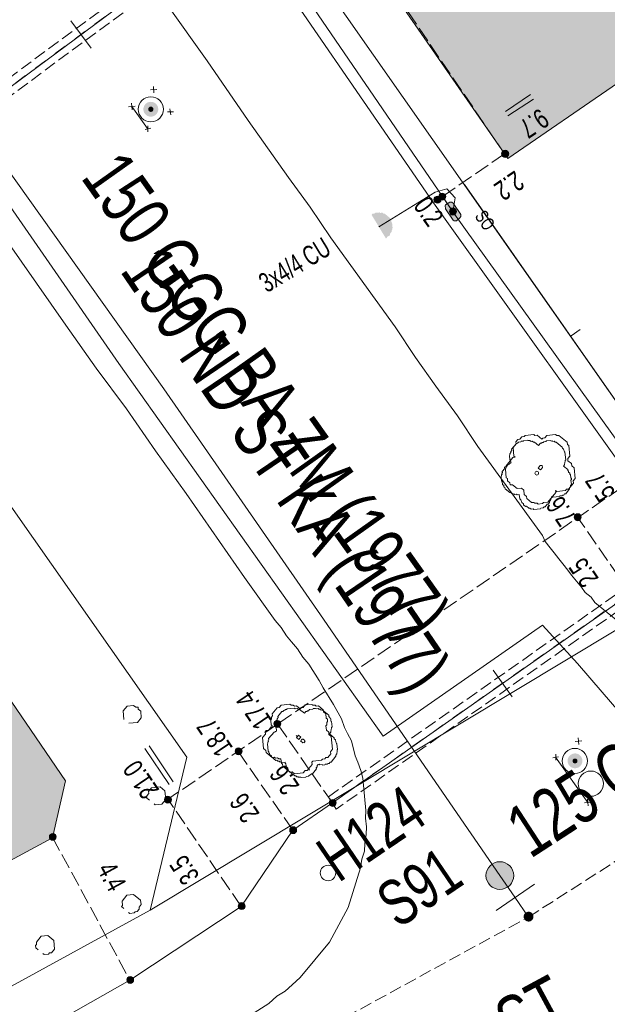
# Model space of a CAD drawing. Header units: metres. Extents: x -740 to 758, y -633 to 854.
# Tile 690 of 1056: x 226 to 242, y -150 to -124. Entities that reach past the tile are written whole.
import ezdxf

# ---------------------------------------------------------------- set-up
doc = ezdxf.new("R2010")
doc.units = ezdxf.units.M
doc.header["$MEASUREMENT"] = 0
for name, pattern in [('333_125', [0.4576, 0.3328, -0.1248]), ('333_333', [0.6656, 0.3328, -0.3328]), ('416_125', [0.5408, 0.416, -0.1248])]:
    doc.linetypes.add(name, pattern=pattern)
for name, color, linetype in [('Gas.LOVION', 7, 'Continuous'), ('Gis.LOVION', 7, 'Continuous'), ('Grundkarte.LOVION', 7, 'Continuous'), ('Strom.LOVION', 7, 'Continuous'), ('StromBemass.LOVION', 7, 'Continuous'), ('Wasser.LOVION', 7, 'Continuous')]:
    doc.layers.add(name, color=color, linetype=linetype)
doc.styles.add('ERSTELLTER_STIL_1', font='arial.ttf')

msp = doc.modelspace()

# ---------------------------------------------------------------- hatches: boundary and pattern name
at = {"layer": 'Grundkarte.LOVION', "linetype": 'Continuous', "lineweight": 18}
for color, points in [(254, [(233.858, -119.615), (239.398, -127.615), (242.362, -125.582), (242.566, -125.857), (244.225, -124.69), (238.448, -116.388)]), (9, [(199.441, -137.315), (203.841, -143.623), (209.953, -139.331), (214.503, -145.655), (218.165, -150.765), (221.901, -148.774), (223.727, -147.797), (227.097, -145.99), (227.448, -144.448), (215.095, -126.326)])]:
    msp.add_hatch(color=color, dxfattribs=at).paths.add_polyline_path(points)
at = {"layer": 'Strom.LOVION', "linetype": 'Continuous', "lineweight": 18}
for points in [[(229.91, -126.414), (229.925, -126.393), (229.937, -126.371), (229.946, -126.348), (229.953, -126.323), (229.956, -126.298), (229.956, -126.273), (229.952, -126.248), (229.946, -126.224), (229.937, -126.2), (229.925, -126.178), (229.91, -126.158), (229.892, -126.139), (229.873, -126.123), (229.852, -126.11), (229.829, -126.099), (229.805, -126.092), (229.78, -126.087), (229.755, -126.086), (229.73, -126.087), (229.705, -126.092), (229.681, -126.1), (229.658, -126.111), (229.637, -126.124), (229.618, -126.14), (229.601, -126.159), (229.586, -126.179), (229.574, -126.201), (229.565, -126.225), (229.558, -126.249), (229.555, -126.274), (229.555, -126.299), (229.559, -126.324), (229.565, -126.349), (229.574, -126.372), (229.586, -126.394), (229.601, -126.414), (229.619, -126.433), (229.638, -126.449), (229.659, -126.462), (229.682, -126.473), (229.706, -126.481), (229.731, -126.485), (229.756, -126.487), (229.781, -126.485), (229.806, -126.48), (229.83, -126.472), (229.853, -126.462), (229.874, -126.448), (229.893, -126.432)], [(229.91, -126.414), (229.925, -126.393), (229.937, -126.371), (229.946, -126.348), (229.953, -126.323), (229.956, -126.298), (229.956, -126.273), (229.952, -126.248), (229.946, -126.224), (229.937, -126.2), (229.925, -126.178), (229.91, -126.158), (229.892, -126.139), (229.873, -126.123), (229.852, -126.11), (229.829, -126.099), (229.805, -126.092), (229.78, -126.087), (229.755, -126.086), (229.73, -126.087), (229.705, -126.092), (229.681, -126.1), (229.658, -126.111), (229.637, -126.124), (229.618, -126.14), (229.601, -126.159), (229.586, -126.179), (229.574, -126.201), (229.565, -126.225), (229.558, -126.249), (229.555, -126.274), (229.555, -126.299), (229.559, -126.324), (229.565, -126.349), (229.574, -126.372), (229.586, -126.394), (229.601, -126.414), (229.619, -126.433), (229.638, -126.449), (229.659, -126.462), (229.682, -126.473), (229.706, -126.481), (229.731, -126.485), (229.756, -126.487), (229.781, -126.485), (229.806, -126.48), (229.83, -126.472), (229.853, -126.462), (229.874, -126.448), (229.893, -126.432)], [(229.811, -126.332), (229.816, -126.325), (229.82, -126.317), (229.823, -126.308), (229.826, -126.3), (229.827, -126.291), (229.827, -126.282), (229.826, -126.273), (229.823, -126.264), (229.82, -126.256), (229.816, -126.248), (229.81, -126.241), (229.804, -126.235), (229.797, -126.229), (229.79, -126.224), (229.782, -126.22), (229.773, -126.218), (229.764, -126.216), (229.755, -126.215), (229.747, -126.216), (229.738, -126.218), (229.729, -126.221), (229.721, -126.224), (229.714, -126.229), (229.707, -126.235), (229.701, -126.241), (229.695, -126.249), (229.691, -126.257), (229.688, -126.265), (229.686, -126.274), (229.685, -126.282), (229.685, -126.291), (229.686, -126.3), (229.688, -126.309), (229.691, -126.317), (229.696, -126.325), (229.701, -126.332), (229.707, -126.339), (229.714, -126.344), (229.722, -126.349), (229.73, -126.353), (229.738, -126.356), (229.747, -126.357), (229.756, -126.358), (229.765, -126.357), (229.774, -126.356), (229.782, -126.353), (229.79, -126.349), (229.798, -126.344), (229.805, -126.338)], [(229.811, -126.332), (229.816, -126.325), (229.82, -126.317), (229.823, -126.308), (229.826, -126.3), (229.827, -126.291), (229.827, -126.282), (229.826, -126.273), (229.823, -126.264), (229.82, -126.256), (229.816, -126.248), (229.81, -126.241), (229.804, -126.235), (229.797, -126.229), (229.79, -126.224), (229.782, -126.22), (229.773, -126.218), (229.764, -126.216), (229.755, -126.215), (229.747, -126.216), (229.738, -126.218), (229.729, -126.221), (229.721, -126.224), (229.714, -126.229), (229.707, -126.235), (229.701, -126.241), (229.695, -126.249), (229.691, -126.257), (229.688, -126.265), (229.686, -126.274), (229.685, -126.282), (229.685, -126.291), (229.686, -126.3), (229.688, -126.309), (229.691, -126.317), (229.696, -126.325), (229.701, -126.332), (229.707, -126.339), (229.714, -126.344), (229.722, -126.349), (229.73, -126.353), (229.738, -126.356), (229.747, -126.357), (229.756, -126.358), (229.765, -126.357), (229.774, -126.356), (229.782, -126.353), (229.79, -126.349), (229.798, -126.344), (229.805, -126.338)], [(241.37, -144.033), (241.385, -144.013), (241.397, -143.991), (241.406, -143.967), (241.412, -143.943), (241.415, -143.918), (241.415, -143.893), (241.412, -143.868), (241.406, -143.844), (241.396, -143.82), (241.384, -143.798), (241.369, -143.778), (241.352, -143.76), (241.333, -143.744), (241.311, -143.73), (241.289, -143.72), (241.265, -143.712), (241.24, -143.707), (241.215, -143.706), (241.19, -143.708), (241.165, -143.712), (241.141, -143.72), (241.119, -143.731), (241.097, -143.745), (241.078, -143.761), (241.061, -143.779), (241.046, -143.799), (241.034, -143.822), (241.025, -143.845), (241.019, -143.869), (241.016, -143.894), (241.016, -143.919), (241.019, -143.944), (241.025, -143.969), (241.035, -143.992), (241.047, -144.014), (241.062, -144.034), (241.079, -144.053), (241.098, -144.068), (241.12, -144.082), (241.142, -144.093), (241.166, -144.1), (241.191, -144.105), (241.216, -144.106), (241.241, -144.105), (241.266, -144.1), (241.29, -144.092), (241.313, -144.081), (241.334, -144.068), (241.353, -144.052)], [(241.267, -143.952), (241.272, -143.945), (241.276, -143.938), (241.279, -143.93), (241.281, -143.922), (241.282, -143.914), (241.282, -143.905), (241.281, -143.897), (241.279, -143.889), (241.276, -143.881), (241.272, -143.874), (241.267, -143.867), (241.261, -143.861), (241.254, -143.855), (241.247, -143.851), (241.24, -143.847), (241.232, -143.845), (241.223, -143.843), (241.215, -143.843), (241.207, -143.843), (241.198, -143.845), (241.19, -143.847), (241.183, -143.851), (241.176, -143.856), (241.169, -143.861), (241.163, -143.867), (241.159, -143.874), (241.154, -143.881), (241.151, -143.889), (241.149, -143.897), (241.148, -143.906), (241.148, -143.914), (241.149, -143.922), (241.152, -143.931), (241.155, -143.938), (241.159, -143.946), (241.164, -143.952), (241.169, -143.959), (241.176, -143.964), (241.183, -143.968), (241.191, -143.972), (241.199, -143.975), (241.207, -143.976), (241.215, -143.977), (241.224, -143.976), (241.232, -143.974), (241.24, -143.972), (241.248, -143.968), (241.255, -143.964), (241.261, -143.958)]]:
    msp.add_hatch(color=150, dxfattribs=at).paths.add_polyline_path(points)
at = {"layer": 'Strom.LOVION', "linetype": 'Continuous', "lineweight": 13}
for points in [[(237.714, -128.977), (237.921, -129.282), (237.953, -129.308), (238.012, -129.303), (238.107, -129.219), (238.133, -129.187), (238.128, -129.129), (237.92, -128.824), (237.888, -128.797), (237.83, -128.803), (237.718, -128.873), (237.705, -128.889)], [(235.72, -129.142), (236.108, -129.784), (236.161, -129.72), (236.19, -129.717), (236.216, -129.685), (236.214, -129.656), (236.266, -129.591), (236.264, -129.562), (236.277, -129.546), (236.274, -129.517), (236.287, -129.501), (236.273, -129.354), (236.257, -129.341), (236.251, -129.283), (236.219, -129.256), (236.216, -129.227), (236.071, -129.108), (236.042, -129.111), (236.01, -129.084), (235.951, -129.09), (235.935, -129.077), (235.818, -129.088), (235.805, -129.105), (235.746, -129.11)]]:
    msp.add_hatch(color=7, dxfattribs=at).paths.add_polyline_path(points)
at = {"layer": 'StromBemass.LOVION', "linetype": 'Continuous', "lineweight": 13}
for points in [[(239.401, -127.553), (239.408, -127.544), (239.413, -127.533), (239.418, -127.522), (239.421, -127.51), (239.422, -127.498), (239.422, -127.486), (239.421, -127.474), (239.418, -127.463), (239.413, -127.451), (239.407, -127.441), (239.4, -127.431), (239.392, -127.423), (239.383, -127.415), (239.373, -127.409), (239.362, -127.403), (239.35, -127.4), (239.338, -127.398), (239.326, -127.397), (239.314, -127.398), (239.303, -127.4), (239.291, -127.404), (239.28, -127.409), (239.27, -127.415), (239.261, -127.423), (239.253, -127.432), (239.246, -127.441), (239.24, -127.452), (239.236, -127.463), (239.233, -127.475), (239.231, -127.487), (239.231, -127.499), (239.233, -127.511), (239.236, -127.522), (239.24, -127.534), (239.246, -127.544), (239.253, -127.554), (239.261, -127.562), (239.271, -127.57), (239.281, -127.576), (239.292, -127.582), (239.303, -127.585), (239.315, -127.587), (239.327, -127.588), (239.339, -127.587), (239.351, -127.585), (239.362, -127.581), (239.373, -127.576), (239.383, -127.57), (239.392, -127.562)], [(239.401, -127.55), (239.409, -127.54), (239.414, -127.529), (239.419, -127.518), (239.422, -127.506), (239.423, -127.495), (239.423, -127.483), (239.422, -127.471), (239.418, -127.459), (239.414, -127.448), (239.408, -127.437), (239.401, -127.428), (239.393, -127.419), (239.384, -127.411), (239.373, -127.405), (239.362, -127.4), (239.351, -127.396), (239.339, -127.394), (239.327, -127.393), (239.315, -127.394), (239.303, -127.396), (239.292, -127.4), (239.281, -127.405), (239.271, -127.412), (239.262, -127.419), (239.254, -127.428), (239.247, -127.438), (239.241, -127.448), (239.236, -127.46), (239.233, -127.471), (239.232, -127.483), (239.232, -127.495), (239.234, -127.507), (239.237, -127.519), (239.241, -127.53), (239.247, -127.54), (239.254, -127.55), (239.262, -127.559), (239.272, -127.566), (239.282, -127.573), (239.293, -127.578), (239.304, -127.582), (239.316, -127.584), (239.328, -127.585), (239.34, -127.584), (239.352, -127.581), (239.363, -127.578), (239.374, -127.573), (239.384, -127.566), (239.393, -127.558)], [(237.702, -128.708), (237.709, -128.698), (237.714, -128.688), (237.719, -128.677), (237.722, -128.665), (237.723, -128.654), (237.723, -128.642), (237.721, -128.63), (237.719, -128.619), (237.714, -128.608), (237.708, -128.598), (237.702, -128.588), (237.693, -128.58), (237.684, -128.572), (237.674, -128.566), (237.664, -128.561), (237.653, -128.557), (237.641, -128.555), (237.629, -128.555), (237.618, -128.555), (237.606, -128.558), (237.595, -128.561), (237.584, -128.566), (237.574, -128.573), (237.565, -128.58), (237.557, -128.589), (237.55, -128.598), (237.545, -128.609), (237.541, -128.62), (237.538, -128.631), (237.536, -128.643), (237.536, -128.654), (237.538, -128.666), (237.541, -128.677), (237.545, -128.688), (237.551, -128.699), (237.558, -128.708), (237.566, -128.717), (237.575, -128.724), (237.585, -128.73), (237.595, -128.735), (237.607, -128.739), (237.618, -128.741), (237.63, -128.742), (237.642, -128.741), (237.653, -128.739), (237.664, -128.735), (237.675, -128.73), (237.685, -128.724), (237.694, -128.716)], [(237.572, -128.792), (237.579, -128.782), (237.584, -128.772), (237.589, -128.761), (237.592, -128.749), (237.593, -128.737), (237.593, -128.725), (237.592, -128.714), (237.589, -128.702), (237.584, -128.691), (237.578, -128.681), (237.571, -128.671), (237.563, -128.663), (237.554, -128.655), (237.544, -128.649), (237.533, -128.644), (237.522, -128.64), (237.51, -128.638), (237.499, -128.637), (237.487, -128.638), (237.475, -128.64), (237.464, -128.644), (237.453, -128.649), (237.443, -128.655), (237.434, -128.663), (237.426, -128.672), (237.419, -128.681), (237.413, -128.692), (237.409, -128.703), (237.406, -128.714), (237.404, -128.726), (237.405, -128.738), (237.406, -128.75), (237.409, -128.761), (237.413, -128.772), (237.419, -128.783), (237.426, -128.792), (237.434, -128.801), (237.444, -128.808), (237.454, -128.815), (237.464, -128.82), (237.476, -128.823), (237.487, -128.825), (237.499, -128.826), (237.511, -128.825), (237.523, -128.823), (237.534, -128.819), (237.545, -128.814), (237.555, -128.808), (237.564, -128.8)], [(237.989, -129.113), (237.996, -129.103), (238.002, -129.093), (238.006, -129.082), (238.009, -129.07), (238.01, -129.059), (238.01, -129.047), (238.009, -129.035), (238.006, -129.023), (238.001, -129.012), (237.996, -129.002), (237.989, -128.992), (237.981, -128.984), (237.971, -128.976), (237.961, -128.97), (237.951, -128.965), (237.939, -128.961), (237.928, -128.959), (237.916, -128.958), (237.904, -128.959), (237.892, -128.961), (237.881, -128.965), (237.87, -128.97), (237.86, -128.977), (237.851, -128.984), (237.843, -128.993), (237.836, -129.003), (237.83, -129.013), (237.826, -129.024), (237.823, -129.035), (237.822, -129.047), (237.822, -129.059), (237.823, -129.071), (237.826, -129.082), (237.831, -129.093), (237.836, -129.104), (237.843, -129.113), (237.852, -129.122), (237.861, -129.13), (237.871, -129.136), (237.882, -129.141), (237.893, -129.144), (237.905, -129.147), (237.916, -129.147), (237.928, -129.147), (237.94, -129.144), (237.951, -129.141), (237.962, -129.136), (237.972, -129.129), (237.981, -129.122)], [(241.362, -137.378), (241.369, -137.368), (241.375, -137.358), (241.379, -137.347), (241.382, -137.335), (241.384, -137.323), (241.384, -137.311), (241.382, -137.3), (241.379, -137.288), (241.375, -137.277), (241.369, -137.267), (241.362, -137.257), (241.354, -137.249), (241.345, -137.241), (241.335, -137.235), (241.324, -137.23), (241.313, -137.226), (241.301, -137.224), (241.289, -137.223), (241.277, -137.224), (241.266, -137.226), (241.254, -137.23), (241.244, -137.235), (241.234, -137.241), (241.224, -137.249), (241.216, -137.258), (241.209, -137.267), (241.204, -137.278), (241.199, -137.289), (241.196, -137.3), (241.195, -137.312), (241.195, -137.324), (241.197, -137.336), (241.2, -137.347), (241.204, -137.358), (241.21, -137.369), (241.217, -137.378), (241.225, -137.387), (241.234, -137.394), (241.244, -137.401), (241.255, -137.406), (241.266, -137.409), (241.278, -137.411), (241.29, -137.412), (241.301, -137.411), (241.313, -137.409), (241.324, -137.405), (241.335, -137.4), (241.345, -137.394), (241.354, -137.386)], [(233.245, -142.969), (233.252, -142.959), (233.258, -142.949), (233.262, -142.938), (233.265, -142.927), (233.267, -142.915), (233.267, -142.903), (233.265, -142.892), (233.262, -142.88), (233.258, -142.869), (233.252, -142.859), (233.245, -142.85), (233.237, -142.841), (233.228, -142.834), (233.218, -142.827), (233.207, -142.822), (233.196, -142.819), (233.185, -142.817), (233.173, -142.816), (233.161, -142.817), (233.15, -142.819), (233.138, -142.823), (233.128, -142.828), (233.118, -142.834), (233.109, -142.841), (233.101, -142.85), (233.094, -142.86), (233.088, -142.87), (233.084, -142.881), (233.081, -142.892), (233.08, -142.904), (233.08, -142.916), (233.081, -142.927), (233.084, -142.939), (233.089, -142.95), (233.094, -142.96), (233.101, -142.969), (233.109, -142.978), (233.118, -142.985), (233.128, -142.992), (233.139, -142.997), (233.15, -143), (233.162, -143.002), (233.173, -143.003), (233.185, -143.002), (233.197, -143), (233.208, -142.996), (233.218, -142.991), (233.228, -142.985), (233.237, -142.977)], [(232.199, -143.707), (232.206, -143.698), (232.212, -143.687), (232.216, -143.676), (232.219, -143.665), (232.22, -143.653), (232.22, -143.641), (232.219, -143.629), (232.216, -143.617), (232.211, -143.606), (232.206, -143.596), (232.199, -143.586), (232.19, -143.578), (232.181, -143.57), (232.171, -143.564), (232.16, -143.559), (232.149, -143.555), (232.137, -143.553), (232.125, -143.552), (232.113, -143.553), (232.102, -143.555), (232.09, -143.559), (232.08, -143.564), (232.07, -143.571), (232.06, -143.578), (232.052, -143.587), (232.045, -143.597), (232.04, -143.607), (232.035, -143.618), (232.032, -143.63), (232.031, -143.641), (232.031, -143.653), (232.033, -143.665), (232.036, -143.677), (232.04, -143.688), (232.046, -143.698), (232.053, -143.708), (232.061, -143.716), (232.07, -143.724), (232.08, -143.73), (232.091, -143.735), (232.102, -143.739), (232.114, -143.741), (232.126, -143.742), (232.138, -143.741), (232.15, -143.739), (232.161, -143.735), (232.172, -143.73), (232.182, -143.724), (232.191, -143.716)], [(230.29, -145.014), (230.297, -145.005), (230.303, -144.994), (230.307, -144.983), (230.31, -144.972), (230.312, -144.96), (230.311, -144.948), (230.31, -144.937), (230.307, -144.925), (230.303, -144.914), (230.297, -144.904), (230.29, -144.894), (230.282, -144.886), (230.273, -144.878), (230.263, -144.872), (230.252, -144.867), (230.241, -144.863), (230.229, -144.861), (230.217, -144.861), (230.206, -144.861), (230.194, -144.864), (230.183, -144.867), (230.172, -144.872), (230.162, -144.879), (230.153, -144.886), (230.145, -144.895), (230.138, -144.904), (230.133, -144.915), (230.128, -144.926), (230.125, -144.937), (230.124, -144.949), (230.124, -144.961), (230.126, -144.972), (230.129, -144.984), (230.133, -144.995), (230.139, -145.005), (230.146, -145.015), (230.154, -145.023), (230.163, -145.031), (230.173, -145.037), (230.183, -145.042), (230.195, -145.045), (230.206, -145.048), (230.218, -145.048), (230.23, -145.048), (230.241, -145.045), (230.253, -145.042), (230.263, -145.037), (230.273, -145.03), (230.282, -145.023)], [(230.289, -145.019), (230.296, -145.009), (230.302, -144.999), (230.306, -144.988), (230.309, -144.976), (230.31, -144.965), (230.31, -144.953), (230.309, -144.941), (230.306, -144.93), (230.302, -144.919), (230.296, -144.909), (230.289, -144.899), (230.281, -144.891), (230.272, -144.883), (230.262, -144.877), (230.251, -144.872), (230.24, -144.868), (230.228, -144.866), (230.217, -144.866), (230.205, -144.866), (230.193, -144.869), (230.182, -144.872), (230.172, -144.877), (230.162, -144.884), (230.153, -144.891), (230.145, -144.9), (230.138, -144.909), (230.132, -144.92), (230.128, -144.931), (230.125, -144.942), (230.124, -144.954), (230.124, -144.965), (230.125, -144.977), (230.128, -144.988), (230.132, -144.999), (230.138, -145.01), (230.145, -145.019), (230.153, -145.028), (230.162, -145.035), (230.172, -145.041), (230.183, -145.046), (230.194, -145.05), (230.206, -145.052), (230.217, -145.053), (230.229, -145.052), (230.241, -145.05), (230.252, -145.046), (230.262, -145.041), (230.272, -145.035), (230.281, -145.027)], [(234.741, -145.105), (234.747, -145.095), (234.753, -145.085), (234.757, -145.074), (234.76, -145.063), (234.761, -145.052), (234.761, -145.04), (234.76, -145.028), (234.757, -145.017), (234.753, -145.006), (234.747, -144.996), (234.74, -144.987), (234.732, -144.978), (234.723, -144.971), (234.713, -144.965), (234.703, -144.96), (234.692, -144.956), (234.68, -144.954), (234.669, -144.954), (234.657, -144.954), (234.646, -144.957), (234.635, -144.96), (234.624, -144.965), (234.615, -144.971), (234.606, -144.979), (234.598, -144.987), (234.591, -144.997), (234.585, -145.007), (234.581, -145.018), (234.578, -145.029), (234.577, -145.041), (234.577, -145.052), (234.578, -145.064), (234.581, -145.075), (234.586, -145.086), (234.591, -145.096), (234.598, -145.105), (234.606, -145.114), (234.615, -145.121), (234.625, -145.127), (234.635, -145.132), (234.646, -145.136), (234.658, -145.138), (234.669, -145.138), (234.681, -145.138), (234.692, -145.135), (234.703, -145.132), (234.714, -145.127), (234.724, -145.121), (234.733, -145.113)], [(227.179, -146.021), (227.186, -146.011), (227.191, -146.001), (227.196, -145.99), (227.198, -145.979), (227.2, -145.967), (227.2, -145.955), (227.198, -145.944), (227.195, -145.932), (227.191, -145.921), (227.185, -145.911), (227.178, -145.902), (227.17, -145.893), (227.161, -145.886), (227.151, -145.879), (227.141, -145.875), (227.129, -145.871), (227.118, -145.869), (227.106, -145.868), (227.095, -145.869), (227.083, -145.871), (227.072, -145.875), (227.061, -145.88), (227.051, -145.886), (227.042, -145.894), (227.034, -145.902), (227.027, -145.912), (227.022, -145.922), (227.018, -145.933), (227.015, -145.944), (227.013, -145.956), (227.013, -145.968), (227.015, -145.979), (227.018, -145.991), (227.022, -146.002), (227.028, -146.012), (227.035, -146.021), (227.043, -146.03), (227.052, -146.037), (227.062, -146.044), (227.072, -146.049), (227.084, -146.052), (227.095, -146.054), (227.107, -146.055), (227.119, -146.054), (227.13, -146.052), (227.141, -146.048), (227.152, -146.043), (227.162, -146.037), (227.171, -146.03)], [(233.674, -145.841), (233.681, -145.831), (233.686, -145.821), (233.69, -145.81), (233.693, -145.798), (233.695, -145.786), (233.695, -145.774), (233.693, -145.763), (233.69, -145.751), (233.686, -145.74), (233.68, -145.73), (233.673, -145.72), (233.665, -145.712), (233.656, -145.704), (233.646, -145.698), (233.635, -145.693), (233.624, -145.689), (233.612, -145.687), (233.6, -145.686), (233.589, -145.687), (233.577, -145.689), (233.566, -145.693), (233.555, -145.698), (233.545, -145.705), (233.536, -145.712), (233.528, -145.721), (233.521, -145.73), (233.515, -145.741), (233.511, -145.752), (233.508, -145.763), (233.507, -145.775), (233.507, -145.787), (233.508, -145.799), (233.511, -145.81), (233.516, -145.821), (233.521, -145.831), (233.528, -145.841), (233.536, -145.85), (233.546, -145.857), (233.556, -145.863), (233.566, -145.868), (233.578, -145.872), (233.589, -145.874), (233.601, -145.875), (233.613, -145.874), (233.625, -145.872), (233.636, -145.868), (233.646, -145.863), (233.656, -145.857), (233.666, -145.849)], [(232.281, -147.893), (232.288, -147.884), (232.294, -147.873), (232.298, -147.862), (232.301, -147.851), (232.303, -147.839), (232.302, -147.828), (232.301, -147.816), (232.298, -147.804), (232.294, -147.794), (232.288, -147.783), (232.281, -147.774), (232.273, -147.765), (232.264, -147.758), (232.254, -147.751), (232.243, -147.746), (232.232, -147.743), (232.22, -147.741), (232.209, -147.74), (232.197, -147.741), (232.185, -147.743), (232.174, -147.747), (232.164, -147.752), (232.154, -147.758), (232.145, -147.766), (232.137, -147.774), (232.13, -147.784), (232.124, -147.794), (232.12, -147.805), (232.117, -147.816), (232.115, -147.828), (232.115, -147.84), (232.117, -147.852), (232.12, -147.863), (232.124, -147.874), (232.13, -147.884), (232.137, -147.894), (232.145, -147.902), (232.154, -147.91), (232.164, -147.916), (232.175, -147.921), (232.186, -147.925), (232.198, -147.927), (232.209, -147.927), (232.221, -147.927), (232.233, -147.924), (232.244, -147.921), (232.254, -147.916), (232.264, -147.909), (232.273, -147.902)], [(229.27, -149.891), (229.276, -149.881), (229.282, -149.871), (229.286, -149.86), (229.289, -149.849), (229.29, -149.838), (229.29, -149.826), (229.289, -149.815), (229.286, -149.804), (229.282, -149.793), (229.276, -149.783), (229.269, -149.774), (229.261, -149.766), (229.252, -149.758), (229.243, -149.752), (229.232, -149.747), (229.221, -149.744), (229.21, -149.742), (229.199, -149.741), (229.187, -149.742), (229.176, -149.744), (229.165, -149.747), (229.155, -149.752), (229.145, -149.759), (229.136, -149.766), (229.128, -149.774), (229.121, -149.784), (229.116, -149.794), (229.112, -149.804), (229.109, -149.816), (229.107, -149.827), (229.108, -149.839), (229.109, -149.85), (229.112, -149.861), (229.116, -149.872), (229.122, -149.882), (229.129, -149.891), (229.136, -149.899), (229.145, -149.907), (229.155, -149.913), (229.165, -149.918), (229.176, -149.921), (229.188, -149.923), (229.199, -149.924), (229.211, -149.923), (229.222, -149.921), (229.233, -149.917), (229.243, -149.913), (229.253, -149.906), (229.262, -149.899)]]:
    msp.add_hatch(color=7, dxfattribs=at).paths.add_polyline_path(points)
at = {"layer": 'Wasser.LOVION', "linetype": 'Continuous', "lineweight": 13}
for points in [[(239.475, -147.246), (239.502, -147.208), (239.525, -147.166), (239.542, -147.122), (239.553, -147.077), (239.559, -147.03), (239.559, -146.983), (239.553, -146.936), (239.541, -146.891), (239.524, -146.847), (239.501, -146.806), (239.473, -146.768), (239.441, -146.734), (239.404, -146.704), (239.364, -146.679), (239.322, -146.659), (239.277, -146.644), (239.231, -146.636), (239.184, -146.633), (239.137, -146.636), (239.09, -146.645), (239.046, -146.66), (239.003, -146.68), (238.964, -146.705), (238.927, -146.735), (238.895, -146.77), (238.868, -146.808), (238.845, -146.849), (238.828, -146.893), (238.816, -146.939), (238.811, -146.985), (238.811, -147.033), (238.817, -147.079), (238.829, -147.125), (238.846, -147.169), (238.869, -147.21), (238.897, -147.248), (238.929, -147.282), (238.965, -147.312), (239.005, -147.337), (239.048, -147.357), (239.093, -147.371), (239.139, -147.38), (239.186, -147.383), (239.233, -147.38), (239.279, -147.371), (239.324, -147.356), (239.367, -147.336), (239.406, -147.31), (239.442, -147.28)], [(240.063, -148.204), (240.073, -148.19), (240.081, -148.176), (240.087, -148.16), (240.091, -148.144), (240.093, -148.127), (240.093, -148.111), (240.091, -148.094), (240.087, -148.078), (240.081, -148.062), (240.073, -148.048), (240.063, -148.034), (240.051, -148.022), (240.039, -148.012), (240.024, -148.003), (240.009, -147.996), (239.993, -147.99), (239.977, -147.987), (239.96, -147.986), (239.944, -147.987), (239.927, -147.991), (239.911, -147.996), (239.896, -148.003), (239.882, -148.012), (239.869, -148.023), (239.858, -148.035), (239.848, -148.048), (239.84, -148.063), (239.834, -148.079), (239.83, -148.095), (239.828, -148.111), (239.828, -148.128), (239.83, -148.145), (239.834, -148.161), (239.841, -148.176), (239.849, -148.191), (239.859, -148.204), (239.87, -148.217), (239.883, -148.227), (239.897, -148.236), (239.912, -148.243), (239.928, -148.248), (239.945, -148.251), (239.961, -148.252), (239.978, -148.251), (239.994, -148.248), (240.01, -148.243), (240.025, -148.236), (240.039, -148.227), (240.052, -148.216)]]:
    msp.add_hatch(color=7, dxfattribs=at).paths.add_polyline_path(points)

# ---------------------------------------------------------------- linework, layer by layer
at = {"layer": 'Gas.LOVION', "color": 5, "linetype": 'Continuous', "lineweight": 18}
msp.add_lwpolyline([(247.544, -148.956), (245.732, -146.444), (241.281, -141.278), (240.336, -140.233), (236.034, -143.239), (228.887, -133.165), (225.033, -127.601), (220.305, -120.807), (217.287, -116.551), (214.679, -112.845), (212.587, -109.887), (210.594, -107.038), (204.242, -97.994), (203.693, -97.22), (197.631, -88.119), (184.686, -97.645), (177.765, -102.43), (156.123, -117.625), (134.48, -133.115), (128.45, -137.34)], dxfattribs=at)
at = {"layer": 'Gis.LOVION', "color": 44, "linetype": 'Continuous', "lineweight": 18}
for points in [[(240.587, -136.75), (240.59, -136.779), (240.563, -136.812), (240.566, -136.841), (240.527, -136.889), (240.529, -136.918), (240.49, -136.966), (240.461, -136.969), (240.408, -137.034), (240.378, -137.036), (240.352, -137.069), (240.293, -137.074), (240.28, -137.09), (240.105, -137.108), (240.089, -137.094), (240.03, -137.1), (239.998, -137.074), (239.969, -137.077), (239.904, -137.024), (239.875, -137.027), (239.827, -136.987), (239.824, -136.958), (239.776, -136.918), (239.773, -136.889), (239.757, -136.876), (239.754, -136.846), (239.722, -136.82), (239.71, -136.703), (239.652, -136.709), (239.636, -136.695), (239.577, -136.701), (239.561, -136.688), (239.532, -136.691), (239.484, -136.651), (239.454, -136.654), (239.326, -136.548), (239.323, -136.519), (239.291, -136.493), (239.288, -136.463), (239.256, -136.437), (239.247, -136.349), (239.231, -136.336), (239.22, -136.219), (239.233, -136.203), (239.23, -136.173), (239.243, -136.157), (239.24, -136.128), (239.254, -136.112), (239.251, -136.083), (239.317, -136.002), (239.314, -135.973), (239.327, -135.957), (239.356, -135.954), (239.409, -135.89), (239.439, -135.887), (239.465, -135.855), (239.494, -135.852), (239.478, -135.839), (239.472, -135.78), (239.456, -135.767), (239.445, -135.65), (239.458, -135.634), (239.455, -135.605), (239.482, -135.572), (239.479, -135.543), (239.505, -135.511), (239.502, -135.482), (239.634, -135.321), (239.664, -135.318), (239.69, -135.286), (239.749, -135.28), (239.762, -135.264), (239.82, -135.259), (239.834, -135.243), (239.921, -135.234), (239.938, -135.247), (239.996, -135.241), (240.028, -135.268), (240.057, -135.265), (240.09, -135.291), (240.119, -135.289), (240.231, -135.381), (240.284, -135.317), (240.313, -135.314), (240.327, -135.298), (240.356, -135.295), (240.369, -135.279), (240.428, -135.273), (240.441, -135.257), (240.558, -135.246), (240.574, -135.259), (240.603, -135.256), (240.619, -135.269), (240.649, -135.266), (240.681, -135.293), (240.71, -135.29), (240.871, -135.422), (240.874, -135.451), (240.906, -135.478), (240.909, -135.507), (240.925, -135.52), (240.928, -135.549), (240.944, -135.563), (240.964, -135.767), (240.951, -135.784), (240.953, -135.813), (240.94, -135.829), (240.943, -135.858), (240.93, -135.874), (240.933, -135.904), (240.906, -135.936), (241.019, -136.028), (241.022, -136.057), (241.038, -136.071), (241.041, -136.1), (241.073, -136.126), (241.076, -136.156), (241.092, -136.169), (241.1, -136.257), (241.116, -136.27), (241.119, -136.299), (241.106, -136.315), (241.117, -136.432), (241.091, -136.464), (241.094, -136.494), (241.067, -136.526), (241.07, -136.555), (240.965, -136.684), (240.935, -136.686), (240.909, -136.719), (240.88, -136.721), (240.866, -136.738), (240.808, -136.743), (240.795, -136.759), (240.619, -136.777)], [(234.276, -144.002), (234.25, -144.035), (234.253, -144.064), (234.226, -144.096), (234.229, -144.125), (234.124, -144.254), (234.094, -144.257), (234.068, -144.289), (234.039, -144.292), (234.012, -144.324), (233.954, -144.329), (233.941, -144.346), (233.823, -144.357), (233.807, -144.344), (233.749, -144.35), (233.733, -144.336), (233.703, -144.339), (233.671, -144.313), (233.642, -144.316), (233.465, -144.17), (233.462, -144.141), (233.43, -144.115), (233.425, -144.056), (233.409, -144.043), (233.403, -143.984), (233.387, -143.971), (233.384, -143.942), (233.296, -143.95), (233.28, -143.937), (233.251, -143.94), (233.219, -143.914), (233.189, -143.917), (233.157, -143.89), (233.128, -143.893), (233.015, -143.801), (233.013, -143.771), (232.964, -143.732), (232.961, -143.702), (232.945, -143.689), (232.943, -143.66), (232.926, -143.647), (232.906, -143.442), (232.92, -143.426), (232.917, -143.396), (232.93, -143.38), (232.927, -143.351), (232.94, -143.335), (232.937, -143.306), (233.083, -143.129), (233.112, -143.126), (233.125, -143.11), (233.154, -143.107), (233.132, -142.873), (233.145, -142.857), (233.142, -142.828), (233.168, -142.795), (233.165, -142.766), (233.192, -142.734), (233.189, -142.705), (233.295, -142.576), (233.324, -142.573), (233.35, -142.541), (233.38, -142.538), (233.393, -142.522), (233.422, -142.519), (233.435, -142.503), (233.64, -142.483), (233.656, -142.497), (233.715, -142.491), (233.747, -142.517), (233.776, -142.514), (233.905, -142.62), (233.944, -142.572), (233.974, -142.569), (233.987, -142.553), (234.016, -142.55), (234.043, -142.518), (234.13, -142.509), (234.144, -142.493), (234.202, -142.488), (234.218, -142.501), (234.277, -142.495), (234.293, -142.508), (234.322, -142.505), (234.354, -142.532), (234.384, -142.529), (234.56, -142.674), (234.563, -142.703), (234.595, -142.73), (234.598, -142.759), (234.614, -142.772), (234.62, -142.831), (234.636, -142.844), (234.65, -142.99), (234.637, -143.007), (234.64, -143.036), (234.627, -143.052), (234.63, -143.081), (234.617, -143.097), (234.619, -143.127), (234.58, -143.175), (234.708, -143.28), (234.711, -143.31), (234.743, -143.336), (234.749, -143.395), (234.765, -143.408), (234.768, -143.437), (234.784, -143.45), (234.798, -143.597), (234.785, -143.613), (234.791, -143.671), (234.778, -143.687), (234.781, -143.717), (234.754, -143.749), (234.757, -143.778), (234.625, -143.939), (234.596, -143.942), (234.569, -143.974), (234.54, -143.977), (234.527, -143.993), (234.468, -143.998), (234.455, -144.014), (234.396, -144.02), (234.38, -144.007), (234.322, -144.013), (234.306, -144)], [(233.908, -143.403), (233.894, -143.419), (233.878, -143.406), (233.865, -143.422), (233.801, -143.369), (233.814, -143.353), (233.827, -143.337), (233.84, -143.321), (233.87, -143.318), (233.918, -143.358), (233.905, -143.374), (233.921, -143.387)]]:
    msp.add_lwpolyline(points, close=True, dxfattribs=at)
msp.add_circle((240.181, -136.127), 0.0508, dxfattribs=at)
at = {"layer": 'Grundkarte.LOVION', "color": 8, "linetype": 'Continuous', "lineweight": 18}
for points in [[(192.336, -94.267), (194.801, -92.578), (209.538, -82.181), (208.713, -86.134), (212.424, -91.446), (213.457, -92.941), (219.363, -101.348), (220.428, -102.87), (226.435, -111.415), (227.43, -112.825), (232.627, -120.327), (243.723, -136.177), (247.968, -136.974), (229.741, -147.948), (230.725, -143.803), (215.611, -122.227), (196.581, -95.064)], [(192.336, -94.267), (194.801, -92.578), (209.538, -82.181), (208.713, -86.134), (212.424, -91.446), (213.457, -92.941), (219.363, -101.348), (220.428, -102.87), (226.435, -111.415), (227.43, -112.825), (232.627, -120.327), (243.723, -136.177), (247.968, -136.974), (229.741, -147.948), (230.725, -143.803), (215.611, -122.227), (196.581, -95.064)], [(232.627, -120.327), (243.054, -113.012), (248.928, -121.393), (253.882, -128.534), (255.904, -131.381), (247.968, -136.974), (243.723, -136.177)], [(233.858, -119.615), (238.448, -116.388), (244.225, -124.69), (242.566, -125.857), (242.362, -125.582), (239.398, -127.615)], [(183.672, -139.27), (193.904, -132.98), (196.002, -135.996), (215.611, -122.227), (230.725, -143.803), (229.741, -147.948), (197.986, -165.358), (196.735, -163.145), (196.412, -162.556), (195.074, -160.057), (190.937, -152.511), (185.824, -143.139)], [(199.441, -137.315), (215.095, -126.326), (227.448, -144.448), (227.097, -145.99), (223.727, -147.797), (221.901, -148.774), (218.165, -150.765), (214.503, -145.655), (209.953, -139.331), (203.841, -143.623)]]:
    msp.add_lwpolyline(points, close=True, dxfattribs=at)
at = {"layer": 'Grundkarte.LOVION', "color": 253, "linetype": 'Continuous', "lineweight": 18}
for points in [[(229.741, -147.948), (197.986, -165.358), (196.735, -163.145), (196.412, -162.556), (195.074, -160.057), (190.937, -152.511), (185.824, -143.139), (183.672, -139.27), (193.904, -132.98), (189.44, -126.618), (175.192, -106.347), (192.336, -94.267), (196.581, -95.064), (215.611, -122.227), (230.725, -143.803)], [(247.968, -136.974), (243.723, -136.177), (232.627, -120.327), (243.054, -113.012), (254.25, -105.09), (260.155, -113.498), (264.485, -119.695), (267.19, -123.479), (255.904, -131.381)]]:
    msp.add_lwpolyline(points, close=True, dxfattribs=at)
at = {"layer": 'Grundkarte.LOVION', "color": 8, "linetype": 'Continuous', "lineweight": 18}
for points in [[(242.751, -140.44), (241.754, -139.621), (241.652, -139.483), (241.491, -139.351), (241.389, -139.213), (241.121, -138.885), (241.019, -138.747), (240.884, -138.583), (240.782, -138.445), (240.648, -138.281), (240.546, -138.143), (240.412, -137.979), (240.336, -137.809), (238.594, -135.408), (238.039, -134.576), (237.459, -133.775), (236.91, -133.001), (236.356, -132.169), (234.614, -129.768), (234.059, -128.935), (233.479, -128.135), (232.382, -126.587), (231.279, -124.981), (230.182, -123.433)], [(238.226, -128.321), (243.723, -136.177), (247.968, -136.974), (255.904, -131.381)], [(232.275, -150.892), (232.944, -150.472), (233.161, -150.274), (233.383, -150.134), (233.574, -149.967), (233.791, -149.769), (234.583, -148.805), (235.083, -147.869), (235.422, -146.802), (235.458, -146.562), (235.525, -146.348), (235.535, -146.14), (235.57, -145.9), (235.58, -145.693), (235.557, -145.458), (235.566, -145.251), (235.48, -144.372), (235.431, -144.17), (235.349, -143.942), (235.274, -143.772), (235.175, -143.368), (235.067, -143.171), (234.991, -143.001), (234.91, -142.773), (234.694, -142.38), (234.414, -141.935), (234.306, -141.738), (234.026, -141.293), (233.86, -141.102), (233.72, -140.88), (233.553, -140.689), (233.419, -140.525), (233.279, -140.302), (233.113, -140.111), (232.29, -138.95), (230.709, -136.681), (229.886, -135.521), (229.095, -134.386), (228.278, -133.284), (227.455, -132.123), (225.874, -129.854)], [(241.358, -132.241), (241.109, -132.413)], [(176.658, -176.96), (179.635, -175.369), (183.562, -173.211), (187.436, -171.118), (191.337, -168.993), (197.986, -165.358), (229.741, -147.948), (247.968, -136.974)], [(176.658, -176.96), (179.635, -175.369), (183.562, -173.211), (187.436, -171.118), (191.337, -168.993), (197.986, -165.358), (229.741, -147.948), (247.968, -136.974)]]:
    msp.add_lwpolyline(points, dxfattribs=at)
at = {"layer": 'Grundkarte.LOVION', "color": 9, "linetype": 'Continuous', "lineweight": 18}
for points in [[(240.69, -136.592), (240.695, -136.651), (240.484, -136.908), (240.367, -136.919), (240.341, -136.952), (240.223, -136.963), (240.191, -136.937), (240.133, -136.942), (240.101, -136.916), (240.042, -136.922), (239.914, -136.816), (239.908, -136.757), (239.844, -136.705), (239.832, -136.587), (239.768, -136.535), (239.651, -136.546), (239.522, -136.44), (239.464, -136.446), (239.458, -136.388), (239.394, -136.335), (239.388, -136.276), (239.356, -136.25), (239.333, -136.016), (239.359, -135.983), (239.354, -135.925), (239.538, -135.7), (239.597, -135.694), (239.565, -135.668), (239.542, -135.434), (239.621, -135.337), (239.615, -135.279), (239.668, -135.214), (239.727, -135.209), (239.78, -135.144), (239.838, -135.139), (239.865, -135.106), (240.099, -135.084), (240.131, -135.11), (240.19, -135.104), (240.318, -135.21), (240.345, -135.178), (240.403, -135.172), (240.456, -135.108), (240.69, -135.085), (240.722, -135.111), (240.781, -135.106), (241.006, -135.29), (241.011, -135.349), (241.044, -135.375), (241.072, -135.668), (241.019, -135.732), (241.025, -135.791), (241.122, -135.87), (241.127, -135.929), (241.192, -135.982), (241.22, -136.274), (241.167, -136.339), (241.173, -136.397), (241.041, -136.558), (240.982, -136.564), (240.956, -136.596), (240.722, -136.619)], [(240.308, -136.009), (240.281, -136.041), (240.217, -135.988), (240.243, -135.956), (240.27, -135.924), (240.328, -135.918), (240.334, -135.977)], [(234.135, -143.913), (234.108, -143.945), (234.114, -144.003), (233.982, -144.164), (233.923, -144.17), (233.871, -144.234), (233.636, -144.257), (233.572, -144.204), (233.514, -144.21), (233.321, -144.051), (233.315, -143.993), (233.283, -143.967), (233.271, -143.849), (233.213, -143.855), (233.181, -143.829), (233.122, -143.834), (233.09, -143.808), (233.031, -143.814), (232.871, -143.682), (232.865, -143.623), (232.801, -143.57), (232.772, -143.278), (232.851, -143.181), (232.846, -143.123), (232.872, -143.09), (232.931, -143.085), (233.01, -142.988), (233.042, -143.015), (233.036, -142.956), (233.004, -142.93), (232.993, -142.813), (233.019, -142.781), (233.013, -142.722), (233.04, -142.69), (233.034, -142.631), (233.166, -142.471), (233.225, -142.465), (233.277, -142.401), (233.512, -142.378), (233.544, -142.404), (233.602, -142.398), (233.635, -142.425), (233.693, -142.419), (233.789, -142.498), (233.816, -142.466), (233.874, -142.46), (233.927, -142.396), (234.103, -142.379), (234.135, -142.405), (234.194, -142.4), (234.226, -142.426), (234.284, -142.42), (234.413, -142.526), (234.419, -142.585), (234.483, -142.637), (234.494, -142.755), (234.526, -142.781), (234.532, -142.839), (234.506, -142.872), (234.512, -142.93), (234.485, -142.962), (234.497, -143.079), (234.561, -143.132), (234.567, -143.191), (234.631, -143.244), (234.665, -143.595), (234.612, -143.659), (234.618, -143.718), (234.539, -143.814), (234.48, -143.82), (234.454, -143.852), (234.395, -143.858), (234.369, -143.89)], [(233.779, -143.297), (233.753, -143.329), (233.688, -143.277), (233.715, -143.245), (233.683, -143.218), (233.715, -143.245), (233.741, -143.212), (233.805, -143.265)]]:
    msp.add_lwpolyline(points, close=True, dxfattribs=at)
at = {"layer": 'Grundkarte.LOVION', "color": 3, "linetype": 'Continuous', "lineweight": 18}
for points in [[(229.03, -142.786), (229.007, -142.552), (229.112, -142.424), (229.288, -142.406), (229.352, -142.459), (229.411, -142.454), (229.417, -142.512), (229.481, -142.565), (229.498, -142.741), (229.392, -142.869), (229.158, -142.892)], [(229.716, -144.966), (229.651, -144.913), (229.646, -144.854), (229.698, -144.79), (229.693, -144.731), (229.772, -144.635), (230.006, -144.612), (230.135, -144.718), (230.158, -144.952), (230.052, -145.08), (229.876, -145.098), (229.844, -145.071)], [(229.027, -147.9), (228.963, -147.847), (228.989, -147.815), (228.978, -147.698), (229.11, -147.537), (229.286, -147.52), (229.478, -147.678), (229.49, -147.795), (229.437, -147.86), (229.443, -147.918), (229.39, -147.983), (229.331, -147.988), (229.305, -148.02), (229.188, -148.032), (229.156, -148.005)], [(226.712, -149.013), (226.648, -148.96), (226.642, -148.901), (226.669, -148.869), (226.663, -148.811), (226.795, -148.65), (226.971, -148.633), (227.131, -148.765), (227.154, -148.999), (227.075, -149.096), (227.017, -149.101), (226.99, -149.133), (226.873, -149.145), (226.841, -149.118)]]:
    msp.add_lwpolyline(points, dxfattribs=at)
at = {"layer": 'Grundkarte.LOVION', "color": 7, "linetype": 'Continuous', "lineweight": 13}
msp.add_circle((234.543, -146.938), 0.209, dxfattribs=at)
at = {"layer": 'Strom.LOVION', "color": 150, "linetype": 'Continuous', "lineweight": 18}
for points in [[(245.059, -136.845), (244.927, -137.464), (243.784, -137.25), (237.914, -129.061), (237.637, -128.645), (232.085, -120.528), (229.882, -117.344), (225.133, -110.641), (224.291, -109.438), (222.7, -107.214), (217.964, -100.495), (215.815, -97.41), (215.646, -97.19), (214.15, -95.045), (208.67, -87.365), (207.741, -85.874)], [(246.232, -137.055), (246.058, -137.989), (245.319, -137.839), (243.601, -137.505), (237.388, -128.817), (231.994, -120.965), (231.806, -120.703), (229.633, -117.516), (222.466, -107.399), (215.566, -97.582), (208.558, -87.73), (207.489, -86.017)], [(237.914, -129.061), (237.981, -128.685), (237.75, -128.441), (237.434, -128.532), (235.914, -129.463)], [(177.863, -177.951), (178.55, -177.573), (182.646, -175.178), (183.195, -174.902), (185.595, -173.752), (186.463, -173.253), (188.849, -171.66), (191.023, -170.62), (193.817, -169.12), (197.923, -166.679), (225.197, -152.102), (229.187, -149.835), (232.199, -147.841), (233.593, -145.783), (234.659, -145.044), (244.339, -138.245), (245.097, -138.142), (245.183, -137.808), (245.344, -136.891)]]:
    msp.add_lwpolyline(points, dxfattribs=at)
at = {"layer": 'Strom.LOVION', "color": 5, "linetype": 'Continuous', "lineweight": 18}
msp.add_lwpolyline([(231.994, -120.965), (232.314, -120.904), (232.717, -121.101), (232.85, -121.399), (232.649, -121.61), (229.977, -122.699), (223.432, -127.551), (219.34, -130.596), (218.888, -131.867)], dxfattribs=at)
at = {"layer": 'Strom.LOVION', "color": 7, "linetype": '333_125', "lineweight": 13}
for points in [[(229.872, -122.532), (230.111, -122.863), (223.55, -127.702), (223.311, -127.371)], [(242.601, -139.213), (242.811, -139.547), (234.764, -145.211), (234.554, -144.877)]]:
    msp.add_lwpolyline(points, close=True, dxfattribs=at)
at = {"layer": 'Strom.LOVION', "color": 9, "linetype": '333_333', "lineweight": 18}
for points in [[(223.432, -127.551), (229.977, -122.699)], [(234.659, -145.044), (242.706, -139.38)]]:
    msp.add_lwpolyline(points, dxfattribs=at)
at = {"layer": 'Strom.LOVION', "color": 7, "linetype": 'Continuous', "lineweight": 13}
for points in [[(227.596, -123.893), (228.142, -124.637)], [(229.242, -126.214), (229.669, -126.808)], [(239.008, -141.456), (239.521, -142.174)], [(240.685, -143.804), (241.559, -145.034)]]:
    msp.add_lwpolyline(points, dxfattribs=at)
at = {"layer": 'Strom.LOVION', "color": 250, "linetype": 'Continuous', "lineweight": 18}
for points in [[(229.745, -125.766), (229.92, -125.749)], [(229.824, -125.67), (229.841, -125.845)], [(229.233, -126.126), (229.25, -126.302)], [(229.154, -126.223), (229.33, -126.206)], [(230.202, -126.357), (230.364, -126.356)], [(230.268, -126.277), (230.298, -126.436)], [(229.677, -126.733), (229.678, -126.896)], [(229.598, -126.83), (229.757, -126.799)], [(241.221, -143.383), (241.396, -143.365)], [(241.3, -143.286), (241.317, -143.462)], [(240.693, -143.73), (240.694, -143.892)], [(240.614, -143.826), (240.773, -143.796)], [(241.472, -145.043), (241.647, -145.026)], [(241.551, -144.946), (241.568, -145.122)]]:
    msp.add_lwpolyline(points, dxfattribs=at)
at = {"layer": 'Strom.LOVION', "color": 7, "linetype": 'Continuous', "lineweight": 13}
msp.add_lwpolyline([(237.714, -128.977), (237.705, -128.889), (237.718, -128.873), (237.83, -128.803), (237.888, -128.797), (237.92, -128.824), (238.128, -129.129), (238.133, -129.187), (238.107, -129.219), (238.012, -129.303), (237.953, -129.308), (237.921, -129.282)], close=True, dxfattribs=at)
for centre, radius in [((229.755, -126.288), 0.339), ((241.21, -143.91), 0.34), ((241.643, -144.523), 0.341)]:
    msp.add_circle(centre, radius, dxfattribs=at)
at = {"layer": 'StromBemass.LOVION', "color": 7, "linetype": '416_125', "lineweight": 13}
for points in [[(231.947, -120.63), (233.76, -119.374), (233.961, -119.62), (239.312, -127.491), (237.512, -128.731)], [(237.637, -128.645), (237.914, -129.061)], [(247.579, -132.993), (244.976, -134.784), (243.799, -135.594), (242.914, -136.212), (233.18, -142.913), (230.216, -144.946)], [(242.706, -139.38), (241.294, -137.331)], [(234.659, -145.044), (233.18, -142.913)], [(233.593, -145.783), (232.114, -143.652)], [(232.199, -147.841), (230.216, -144.946)], [(227.094, -145.961), (229.187, -149.835)]]:
    msp.add_lwpolyline(points, dxfattribs=at)
at = {"layer": 'StromBemass.LOVION', "color": 7, "linetype": 'Continuous', "lineweight": 13}
for points in [[(240.012, -125.885), (239.334, -126.351)], [(240.098, -126.01), (239.404, -126.462)], [(230.362, -144.474), (229.706, -143.503)], [(230.251, -144.544), (229.594, -143.573)]]:
    msp.add_lwpolyline(points, dxfattribs=at)
for centre, radius in [((239.327, -127.493), 0.0957), ((239.328, -127.489), 0.0957), ((237.63, -128.648), 0.0936), ((237.499, -128.732), 0.0945), ((237.916, -129.053), 0.0945), ((241.289, -137.318), 0.0945), ((233.173, -142.909), 0.0936), ((232.126, -143.647), 0.0949), ((230.217, -144.959), 0.0937), ((230.218, -144.954), 0.0939), ((234.669, -145.046), 0.0924), ((227.107, -145.962), 0.0935), ((233.601, -145.781), 0.0942), ((232.209, -147.834), 0.0937), ((229.199, -149.832), 0.0916)]:
    msp.add_circle(centre, radius, dxfattribs=at)
at = {"layer": 'Wasser.LOVION', "color": 150, "linetype": 'Continuous', "lineweight": 18}
for points in [[(198.246, -88.812), (198.686, -89.39), (198.805, -89.541), (202.706, -94.982), (205.162, -98.643), (206.192, -100.109), (209.247, -104.451), (211.213, -107.17), (213.471, -110.318), (216.85, -114.953), (218.074, -116.74), (219.71, -119.107), (225.322, -127.085), (225.822, -127.82), (230.106, -133.844), (234.34, -139.962), (239.181, -147.01), (239.593, -147.591)], [(239.593, -147.591), (239.956, -148.132)]]:
    msp.add_lwpolyline(points, dxfattribs=at)
at = {"layer": 'Wasser.LOVION', "color": 150, "linetype": '333_125', "lineweight": 18}
msp.add_lwpolyline([(230.6, -153.258), (239.956, -148.132), (246.158, -144.156), (250.218, -141.542), (252.8, -139.842), (256.525, -137.276), (256.678, -137.187), (257.603, -136.52), (258.155, -136.111), (259.109, -135.442), (265.573, -130.82), (270.373, -127.469), (278.396, -121.704), (279.183, -121.139), (281.566, -119.517), (287.568, -115.458), (289.296, -114.239), (289.696, -113.949), (292.522, -112.018), (292.689, -111.913), (293.182, -111.51)], dxfattribs=at)
at = {"layer": 'Wasser.LOVION', "color": 7, "linetype": 'Continuous', "lineweight": 13}
msp.add_lwpolyline([(239.081, -147.951), (240.12, -147.244)], dxfattribs=at)
msp.add_circle((239.185, -147.008), 0.375, dxfattribs=at)

# ---------------------------------------------------------------- texts
at = {"layer": 'Gas.LOVION', "color": 5, "linetype": 'Continuous', "lineweight": 18, "attachment_point": 7, "style": 'ERSTELLTER_STIL_1'}
for s, insert, char_height, rotation in [('{\\A1;\\W0.72102x;150 ND ST KA (1977)}', (228.548, -130.894), 1.42279, 304.2449), ('{\\A1;\\W0.71560x;150 ND ST}', (235.011, -154.275), 1.42277, 28.4087)]:
    msp.add_mtext(s, dxfattribs=dict(at, insert=insert, char_height=char_height, rotation=rotation))
at = {"layer": 'Strom.LOVION', "color": 7, "linetype": 'Continuous', "lineweight": 13, "insert": (238.487, -129.187), "char_height": 0.3557, "attachment_point": 7, "rotation": 305.2444, "style": 'ERSTELLTER_STIL_1'}
msp.add_mtext('{\\A1;\\W0.71556x;SO}', dxfattribs=at)
at = {"layer": 'Strom.LOVION', "color": 150, "linetype": 'Continuous', "lineweight": 18, "insert": (232.893, -131.269), "char_height": 0.53357, "attachment_point": 7, "rotation": 31.2427, "style": 'ERSTELLTER_STIL_1'}
msp.add_mtext('{\\A1;\\W0.67085x;3x4/4 CU }', dxfattribs=at)
at = {"layer": 'StromBemass.LOVION', "color": 7, "linetype": 'Continuous', "lineweight": 13, "attachment_point": 7, "style": 'ERSTELLTER_STIL_1'}
for s, insert, char_height, rotation in [('{\\A1;\\W0.71557x;9.7}', (240.262, -126.235), 0.53355, 214.2451), ('{\\A1;\\W0.71557x;2.2}', (239.595, -127.927), 0.53355, 214.2451), ('{\\A1;\\W0.71559x;0.2}', (236.824, -128.903), 0.53353, 305.246), ('{\\A1;\\W0.71560x;5.7}', (242.33, -136.647), 0.53355, 124.2389), ('{\\A1;\\W0.71560x;7.6}', (241.271, -137.311), 0.53355, 124.2389), ('{\\A1;\\W0.71560x;2.5}', (241.88, -138.971), 0.53355, 124.2389), ('{\\A1;\\W0.71557x;17.4}', (233.048, -142.817), 0.53355, 124.2389), ('{\\A1;\\W0.71557x;18.7}', (231.997, -143.547), 0.53355, 124.2389), ('{\\A1;\\W0.71559x;21.0}', (230.006, -144.691), 0.53355, 124.2389), ('{\\A1;\\W0.71560x;2.6}', (233.797, -144.578), 0.53355, 124.2389), ('{\\A1;\\W0.71555x;2.6}', (232.718, -145.334), 0.53356, 124.2412), ('{\\A1;\\W0.71563x;3.5}', (231.094, -147.013), 0.5335, 124.2421), ('{\\A1;\\W0.71556x;4.4}', (228.292, -146.835), 0.53356, 298.2447)]:
    msp.add_mtext(s, dxfattribs=dict(at, insert=insert, char_height=char_height, rotation=rotation))
at = {"layer": 'Wasser.LOVION', "color": 150, "linetype": 'Continuous', "lineweight": 18, "attachment_point": 7, "style": 'ERSTELLTER_STIL_1'}
for s, insert, char_height, rotation in [('{\\A1;\\W0.71928x;150 GGG BA ZM (1977)}', (227.491, -128.378), 1.42277, 305.3636), ('{\\A1;\\W0.71854x;125 GG UA ZMM (1952/1977)}', (240.238, -146.926), 1.4228, 33.041)]:
    msp.add_mtext(s, dxfattribs=dict(at, insert=insert, char_height=char_height, rotation=rotation))
at = {"layer": 'Wasser.LOVION', "color": 7, "linetype": 'Continuous', "lineweight": 13, "char_height": 1.24493, "attachment_point": 7, "rotation": 34.244, "style": 'ERSTELLTER_STIL_1'}
for s, insert in [('{\\A1;\\W0.71561x;H124}', (234.825, -147.218)), ('{\\A1;\\W0.71561x;S91}', (236.448, -148.475))]:
    msp.add_mtext(s, dxfattribs=dict(at, insert=insert))

doc.saveas('drawing.dxf')
